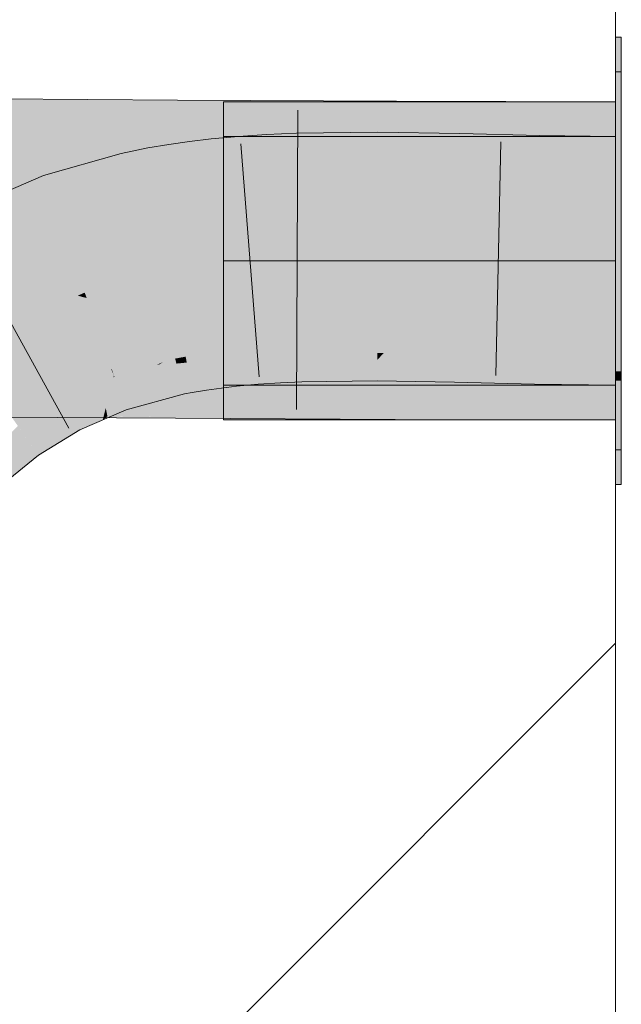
# Model space of a CAD drawing. Extents: x -620 to 300, y 62 to 1112.
# Tile 277 of 288: x 240.815 to 241.421, y 863.985 to 864.975. Entities that reach past the tile are written whole.
import ezdxf
from ezdxf.lldxf.tags import DXFTag

# ---------------------------------------------------------------- set-up
doc = ezdxf.new("R2010")
doc.units = 0
doc.layers.get('0').update_dxf_attribs({"lineweight": 13})
doc.layers.add('E_Detail_Linie_Text_Bem', color=7, linetype='Continuous', lineweight=13)
for name, color, linetype, lineweight, true_color in [('E_Detail_Wandschraffur', 7, 'Continuous', 5, 0xc0c0c0), ('E_Leerrohr 25-A06GA1MY8I', 7, 'Continuous', 9, 0xff8000), ('E_Leerrohr 25-Shading', 7, 'Continuous', 9, 0xff8000), ('E_Leerrohr 32-A06GA1N08I', 7, 'Continuous', 9, 0x00b300), ('E_Leerrohr 32-Shading', 7, 'Continuous', 9, 0x00b300)]:
    doc.layers.add(name, color=color, linetype=linetype, lineweight=lineweight, true_color=true_color)
tags = doc.linetypes.add('fein_strichliert', pattern=[4, 1, -2, 1]).pattern_tags.tags
tags[8:9] = [DXFTag(74, 4), DXFTag(75, 0), DXFTag(340, '0'), DXFTag(46, 0.0), DXFTag(50, 0.0), DXFTag(44, 0.0), DXFTag(45, 0.0)]
tags[6:7] = [DXFTag(74, 4), DXFTag(75, 0), DXFTag(340, '0'), DXFTag(46, 0.0), DXFTag(50, 0.0), DXFTag(44, 0.0), DXFTag(45, 0.0)]
tags[4:5] = [DXFTag(74, 4), DXFTag(75, 0), DXFTag(340, '0'), DXFTag(46, 0.0), DXFTag(50, 0.0), DXFTag(44, 0.0), DXFTag(45, 0.0)]
tags = doc.linetypes.add('STRICHPUNKT2-A06GA1MZ8I', pattern=[12.7, 6.35, -3.175, 0, -3.175]).pattern_tags.tags
tags[10:11] = [DXFTag(74, 4), DXFTag(75, 0), DXFTag(340, '0'), DXFTag(46, 0.0), DXFTag(50, 0.0), DXFTag(44, 0.0), DXFTag(45, 0.0)]
tags[8:9] = [DXFTag(74, 4), DXFTag(75, 0), DXFTag(340, '0'), DXFTag(46, 0.0), DXFTag(50, 0.0), DXFTag(44, 0.0), DXFTag(45, 0.0)]
tags[6:7] = [DXFTag(74, 4), DXFTag(75, 0), DXFTag(340, '0'), DXFTag(46, 0.0), DXFTag(50, 0.0), DXFTag(44, 0.0), DXFTag(45, 0.0)]
tags[4:5] = [DXFTag(74, 4), DXFTag(75, 0), DXFTag(340, '0'), DXFTag(46, 0.0), DXFTag(50, 0.0), DXFTag(44, 0.0), DXFTag(45, 0.0)]

# ---------------------------------------------------------------- blocks, each defined once
blk = doc.blocks.new('Shading-A06GA12F8I', base_point=(239.24728, 760.10999))
at = {"layer": 'E_Leerrohr 25-Shading', "color": 32, "true_color": 0xd96d00}
for points in [[(241.4205, 864.76459), (241.4205, 864.92206), (241.41451, 864.76459), (241.41451, 864.92206)], [(241.4205, 864.76459), (241.4205, 864.92206), (241.41451, 864.76459), (241.41451, 864.92206)], [(241.4205, 864.76459), (241.4205, 864.92206), (241.41451, 864.76459), (241.41451, 864.92206)], [(241.02051, 864.85706), (241.02051, 864.73206), (241.41451, 864.85706), (241.41451, 864.73206)], [(241.02051, 864.85706), (241.02051, 864.73206), (241.41451, 864.85706), (241.41451, 864.73206)], [(241.02051, 864.85706), (241.02051, 864.73206), (241.41451, 864.85706), (241.41451, 864.73206)], [(241.4205, 864.74707), (241.4205, 864.76459), (241.41451, 864.74707), (241.41451, 864.76459)], [(241.4205, 864.74707), (241.4205, 864.76459), (241.41451, 864.74707), (241.41451, 864.76459)], [(241.4205, 864.74707), (241.4205, 864.76459), (241.41451, 864.74707), (241.41451, 864.76459)], [(241.41451, 864.74707), (241.41451, 864.73206), (241.4205, 864.74707), (241.4205, 864.73206)], [(241.41451, 864.74707), (241.41451, 864.73206), (241.4205, 864.74707), (241.4205, 864.73206)], [(241.41451, 864.74707), (241.41451, 864.73206), (241.4205, 864.74707), (241.4205, 864.73206)], [(241.02051, 864.73206), (241.02051, 864.60706), (241.41451, 864.73206), (241.41451, 864.60706)], [(241.02051, 864.73206), (241.02051, 864.60706), (241.41451, 864.73206), (241.41451, 864.60706)], [(241.02051, 864.73206), (241.02051, 864.60706), (241.41451, 864.73206), (241.41451, 864.60706)], [(241.4205, 864.73206), (241.41451, 864.73206), (241.4205, 864.67151), (241.41451, 864.67151)], [(241.4205, 864.73206), (241.41451, 864.73206), (241.4205, 864.67151), (241.41451, 864.67151)], [(241.4205, 864.73206), (241.41451, 864.73206), (241.4205, 864.67151), (241.41451, 864.67151)], [(241.41451, 864.67151), (241.41451, 864.54205), (241.4205, 864.67151), (241.4205, 864.54205)], [(241.41451, 864.67151), (241.41451, 864.54205), (241.4205, 864.67151), (241.4205, 864.54205)], [(241.41451, 864.67151), (241.41451, 864.54205), (241.4205, 864.67151), (241.4205, 864.54205)]]:
    blk.add_solid(points, dxfattribs=at)
at = {"layer": 'E_Leerrohr 25-Shading', "color": 34, "true_color": 0xb05800}
for points in [[(241.03394, 864.85706), (241.00781, 864.85468), (241.008, 864.85297)], [(241.03746, 864.8327), (241.03551, 864.85724), (241.008, 864.85297), (241.03394, 864.85706)], [(241.06364, 864.85913), (241.03551, 864.85724), (241.06497, 864.83588), (241.03746, 864.8327)], [(241.09372, 864.86047), (241.06364, 864.85913), (241.09421, 864.83813), (241.06497, 864.83588)], [(241.17542, 864.86157), (241.09372, 864.86047), (241.17538, 864.84003), (241.09421, 864.83813)], [(241.2581, 864.86017), (241.17542, 864.86157), (241.25763, 864.83765), (241.17538, 864.84003)], [(241.33817, 864.85809), (241.2581, 864.86017), (241.33769, 864.83411), (241.25763, 864.83765)], [(241.41451, 864.85706), (241.33817, 864.85809), (241.41451, 864.83234), (241.33769, 864.83411)], [(240.94569, 864.83783), (240.94427, 864.8457), (240.92038, 864.82892), (240.9174, 864.84021)], [(240.96611, 864.84375), (240.96529, 864.84918), (240.94569, 864.83783), (240.94427, 864.8457)], [(240.98677, 864.84875), (240.98633, 864.85217), (240.96611, 864.84375), (240.96529, 864.84918)], [(240.9899, 864.82434), (240.98677, 864.84875), (240.96985, 864.81946), (240.96611, 864.84375)], [(241.008, 864.85297), (241.00781, 864.85468), (240.98677, 864.84875), (240.98633, 864.85217)], [(241.01051, 864.82843), (241.008, 864.85297), (240.9899, 864.82434), (240.98677, 864.84875)], [(241.03746, 864.8327), (241.008, 864.85297), (241.01051, 864.82843)], [(240.9174, 864.84021), (240.83917, 864.81799), (240.92038, 864.82892), (240.84801, 864.79297)], [(240.95006, 864.81378), (240.94569, 864.83783), (240.92653, 864.80548), (240.92038, 864.82892)], [(240.96985, 864.81946), (240.96611, 864.84375), (240.95006, 864.81378), (240.94569, 864.83783)], [(241.03746, 864.8327), (241.03842, 864.82074), (241.06497, 864.83588), (241.06572, 864.82257)], [(241.06497, 864.83588), (241.06572, 864.82257), (241.09421, 864.83813), (241.09451, 864.82385)], [(241.09421, 864.83813), (241.09451, 864.82385), (241.17538, 864.84003), (241.17535, 864.82495)], [(241.17538, 864.84003), (241.17535, 864.82495), (241.25763, 864.83765), (241.25732, 864.82361)], [(241.25763, 864.83765), (241.25732, 864.82361), (241.33769, 864.83411), (241.33745, 864.82153)], [(240.84801, 864.79297), (240.85136, 864.78345), (240.92038, 864.82892), (240.92673, 864.80475)], [(240.9899, 864.82434), (240.991, 864.81586), (241.01051, 864.82843), (241.01157, 864.81824)], [(241.01051, 864.82843), (241.01157, 864.81824), (241.03746, 864.8327), (241.03842, 864.82074)], [(241.33769, 864.83411), (241.33745, 864.82153), (241.41451, 864.83234), (241.41451, 864.82043)], [(240.83917, 864.81799), (240.76105, 864.78412), (240.81725, 864.76868), (240.77788, 864.75165)], [(240.83917, 864.81799), (240.81725, 864.76868), (240.84801, 864.79297)], [(240.95006, 864.81378), (240.95081, 864.80969), (240.96985, 864.81946), (240.97084, 864.81299)], [(240.96985, 864.81946), (240.97084, 864.81299), (240.9899, 864.82434), (240.991, 864.81586)], [(240.92653, 864.80548), (240.92673, 864.80475), (240.95006, 864.81378), (240.95081, 864.80969)], [(240.81725, 864.76868), (240.85136, 864.78345), (240.84801, 864.79297)], [(241.0984, 864.64282), (241.09831, 864.64716), (241.07594, 864.64276), (241.07576, 864.64606)], [(241.17502, 864.64417), (241.17502, 864.64819), (241.09834, 864.64551), (241.09831, 864.64716)], [(241.25356, 864.64685), (241.17502, 864.64819), (241.25334, 864.63721), (241.175, 864.63953)], [(240.99776, 864.63776), (240.99768, 864.63831), (240.98236, 864.6355), (240.98232, 864.63574)], [(240.98274, 864.63342), (240.99815, 864.63519), (240.98236, 864.6355), (240.99776, 864.63776)], [(241.01369, 864.63953), (241.01357, 864.6405), (240.99776, 864.63776), (240.99768, 864.63831)], [(240.99815, 864.63519), (241.01407, 864.63654), (240.99776, 864.63776), (241.01369, 864.63953)], [(241.02979, 864.64093), (241.02963, 864.6424), (241.01369, 864.63953), (241.01357, 864.6405)], [(241.01407, 864.63654), (241.03014, 864.63751), (241.01369, 864.63953), (241.02979, 864.64093)], [(241.01463, 864.63214), (241.03064, 864.63263), (241.01407, 864.63654), (241.03014, 864.63751)], [(241.05254, 864.64392), (241.05249, 864.64453), (241.02966, 864.64215), (241.02963, 864.6424)], [(241.02979, 864.64093), (241.05267, 864.64221), (241.02966, 864.64215), (241.05254, 864.64392)], [(241.03014, 864.63751), (241.05299, 864.63812), (241.02979, 864.64093), (241.05267, 864.64221)], [(241.03064, 864.63263), (241.05338, 864.6333), (241.03014, 864.63751), (241.05299, 864.63812)], [(241.07594, 864.64276), (241.07576, 864.64606), (241.05267, 864.64221), (241.05249, 864.64453)], [(241.05299, 864.63812), (241.0762, 864.63812), (241.05267, 864.64221), (241.07594, 864.64276)], [(241.07632, 864.63593), (241.0762, 864.63812), (241.05338, 864.6333), (241.05299, 864.63812)], [(241.0762, 864.63812), (241.09851, 864.63776), (241.07594, 864.64276), (241.0984, 864.64282)], [(241.0762, 864.63812), (241.07632, 864.63593), (241.09673, 864.63757)], [(241.09851, 864.63776), (241.0762, 864.63812), (241.09673, 864.63757)], [(241.09851, 864.63776), (241.07632, 864.63593), (241.09904, 864.61298), (241.07773, 864.61127)], [(241.0984, 864.64282), (241.175, 864.63983), (241.09834, 864.64551), (241.17502, 864.64417)], [(241.175, 864.63953), (241.175, 864.63983), (241.09851, 864.63776), (241.0984, 864.64282)], [(241.17499, 864.63257), (241.175, 864.63953), (241.09853, 864.63751), (241.09851, 864.63776)], [(241.17496, 864.61475), (241.17499, 864.63257), (241.09904, 864.61298), (241.09853, 864.63751)], [(241.17499, 864.63257), (241.18161, 864.63928), (241.175, 864.63953)], [(241.17499, 864.63257), (241.25308, 864.62463), (241.18161, 864.63928), (241.25328, 864.63391)], [(241.25328, 864.63391), (241.25334, 864.63721), (241.18161, 864.63928)], [(241.33362, 864.62701), (241.33374, 864.63367), (241.25328, 864.63391), (241.25334, 864.63721)], [(241.33395, 864.64478), (241.25356, 864.64685), (241.33374, 864.63367), (241.25334, 864.63721)], [(241.41451, 864.64368), (241.33395, 864.64478), (241.41451, 864.63184), (241.33374, 864.63367)], [(240.9292, 864.62207), (240.92955, 864.61938), (240.95959, 864.63049), (240.9425, 864.62219)], [(240.95015, 864.62384), (240.93079, 864.61023), (240.97302, 864.62878), (240.97638, 864.61603)], [(240.9425, 864.62219), (240.95015, 864.62384), (240.95328, 864.62738), (240.95628, 864.62811)], [(240.95628, 864.62811), (240.95015, 864.62384), (240.97217, 864.63202), (240.97302, 864.62878)], [(240.95628, 864.62811), (240.95959, 864.63049), (240.95328, 864.62738)], [(240.97169, 864.63379), (240.95959, 864.63049), (240.97217, 864.63202), (240.95628, 864.62811)], [(240.98274, 864.63342), (240.98232, 864.63574), (240.97217, 864.63202), (240.97169, 864.63379)], [(240.97302, 864.62878), (240.98338, 864.62982), (240.97217, 864.63202), (240.98274, 864.63342)], [(240.98541, 864.61871), (240.98338, 864.62982), (240.97638, 864.61603), (240.97302, 864.62878)], [(240.98338, 864.62982), (240.99876, 864.63123), (240.98274, 864.63342), (240.99815, 864.63519)], [(241.00005, 864.62292), (240.99876, 864.63123), (240.98541, 864.61871), (240.98338, 864.62982)], [(240.99876, 864.63123), (241.01463, 864.63214), (240.99815, 864.63519), (241.01407, 864.63654)], [(241.01535, 864.62659), (241.01463, 864.63214), (241.00005, 864.62292), (240.99876, 864.63123)], [(241.03093, 864.62976), (241.03064, 864.63263), (241.01535, 864.62659), (241.01463, 864.63214)], [(241.01535, 864.62659), (241.01823, 864.60419), (241.03093, 864.62976), (241.03337, 864.60596)], [(241.05338, 864.6333), (241.03064, 864.63263), (241.04967, 864.63269)], [(241.03064, 864.63263), (241.03093, 864.62976), (241.04967, 864.63269)], [(241.03093, 864.62976), (241.03337, 864.60596), (241.05338, 864.6333), (241.05539, 864.60803)], [(241.07632, 864.63593), (241.05338, 864.6333), (241.07773, 864.61127), (241.05534, 864.6087)], [(241.25282, 864.61249), (241.25308, 864.62463), (241.17496, 864.61475), (241.17499, 864.63257)], [(241.25308, 864.62463), (241.33339, 864.61566), (241.25328, 864.63391), (241.33362, 864.62701)], [(241.33362, 864.62701), (241.37044, 864.63281), (241.33374, 864.63367)], [(241.33362, 864.62701), (241.41451, 864.62122), (241.37044, 864.63281), (241.41451, 864.63062)], [(241.41451, 864.63062), (241.41451, 864.63184), (241.37044, 864.63281)], [(240.9292, 864.62207), (240.91023, 864.61676), (240.92928, 864.62146)], [(240.91023, 864.61676), (240.91077, 864.6153), (240.92928, 864.62146), (240.92955, 864.61938)], [(240.91077, 864.6153), (240.91333, 864.60803), (240.92955, 864.61938), (240.92998, 864.61609)], [(240.92955, 864.61938), (240.92998, 864.61609), (240.9425, 864.62219)], [(240.92998, 864.61609), (240.93079, 864.61023), (240.9425, 864.62219), (240.95015, 864.62384)], [(240.97638, 864.61603), (240.98102, 864.59839), (240.98541, 864.61871), (240.98885, 864.59967)], [(240.98541, 864.61871), (240.98885, 864.59967), (241.00005, 864.62292), (241.00323, 864.60211)], [(241.00005, 864.62292), (241.00323, 864.60211), (241.01535, 864.62659), (241.01823, 864.60419)], [(241.33325, 864.60895), (241.33339, 864.61566), (241.25282, 864.61249), (241.25308, 864.62463)], [(241.41451, 864.60779), (241.41451, 864.62122), (241.33339, 864.61566), (241.33362, 864.62701)], [(240.85916, 864.59467), (240.89688, 864.60974), (240.89665, 864.6109)], [(240.89688, 864.60974), (240.85916, 864.59467), (240.8994, 864.59705), (240.86995, 864.57379)], [(240.89688, 864.60974), (240.90974, 864.61487), (240.89665, 864.6109), (240.91023, 864.61676)], [(240.90331, 864.6123), (240.89688, 864.60974), (240.90541, 864.60181), (240.8994, 864.59705)], [(240.90541, 864.60181), (240.90669, 864.60278), (240.90331, 864.6123), (240.90974, 864.61487)], [(240.90361, 864.57574), (240.92012, 864.58881), (240.90669, 864.60278), (240.91333, 864.60803)], [(240.90669, 864.60278), (240.91333, 864.60803), (240.90974, 864.61487), (240.91077, 864.6153)], [(240.91077, 864.6153), (240.91023, 864.61676), (240.90974, 864.61487)], [(240.91333, 864.60803), (240.93079, 864.61023), (240.92998, 864.61609)], [(240.92012, 864.58881), (240.93279, 864.59491), (240.91333, 864.60803), (240.93079, 864.61023)], [(240.92012, 864.58881), (240.92242, 864.58228), (240.97638, 864.61603), (240.98102, 864.59839)], [(240.93279, 864.59491), (240.97638, 864.61603), (240.93079, 864.61023)], [(241.05534, 864.6087), (241.05539, 864.60803), (241.07773, 864.61127), (241.07784, 864.60956)], [(241.07773, 864.61127), (241.07784, 864.60956), (241.09904, 864.61298), (241.09911, 864.61053)], [(241.09904, 864.61298), (241.09911, 864.61053), (241.17496, 864.61475), (241.17496, 864.61157)], [(241.17496, 864.61475), (241.17496, 864.61157), (241.25282, 864.61249), (241.25278, 864.61023)], [(241.25282, 864.61249), (241.25278, 864.61023), (241.33325, 864.60895), (241.33324, 864.60815)], [(241.33339, 864.61566), (241.33324, 864.60815), (241.41451, 864.60779), (241.41451, 864.60706)], [(240.90196, 864.58411), (240.90669, 864.60278), (240.8994, 864.59705)], [(240.90361, 864.57574), (240.90669, 864.60278), (240.90196, 864.58411)], [(240.85916, 864.59467), (240.81323, 864.56659), (240.84319, 864.54205), (240.83441, 864.53668)], [(240.85916, 864.59467), (240.84319, 864.54205), (240.86995, 864.57379)], [(240.87599, 864.56213), (240.8994, 864.59705), (240.86995, 864.57379)], [(240.87599, 864.56213), (240.89893, 864.57208), (240.8994, 864.59705), (240.90196, 864.58411)], [(240.89893, 864.57208), (240.92242, 864.58228), (240.92012, 864.58881)], [(240.89893, 864.57208), (240.90361, 864.57574), (240.90196, 864.58411)], [(240.84319, 864.54205), (240.87599, 864.56213), (240.86995, 864.57379)], [(240.77774, 864.52887), (240.79849, 864.50757), (240.81352, 864.56616), (240.83441, 864.53668)]]:
    blk.add_solid(points, dxfattribs=at)
at = {"layer": 'E_Leerrohr 25-Shading', "color": 30, "true_color": 0xf57b00}
for points in [[(240.99368, 864.79498), (240.991, 864.81586), (240.9733, 864.79694), (240.97084, 864.81299)], [(241.01413, 864.79327), (241.01157, 864.81824), (240.99368, 864.79498), (240.991, 864.81586)], [(241.0388, 864.79169), (241.03842, 864.82074), (241.01413, 864.79327), (241.01157, 864.81824)], [(241.06572, 864.82257), (241.03842, 864.82074), (241.06757, 864.79028), (241.04074, 864.79156)], [(241.04074, 864.79156), (241.03842, 864.82074), (241.0388, 864.79169)], [(241.09451, 864.82385), (241.06572, 864.82257), (241.09526, 864.78943), (241.06757, 864.79028)], [(241.17535, 864.82495), (241.09451, 864.82385), (241.17528, 864.78864), (241.09526, 864.78943)], [(241.25732, 864.82361), (241.17535, 864.82495), (241.25661, 864.78961), (241.17528, 864.78864)], [(241.33745, 864.82153), (241.25732, 864.82361), (241.33685, 864.79108), (241.25661, 864.78961)], [(241.41451, 864.82043), (241.33745, 864.82153), (241.41451, 864.79181), (241.33685, 864.79108)], [(240.95268, 864.79932), (240.95081, 864.80969), (240.92723, 864.80286), (240.92673, 864.80475)], [(240.9733, 864.79694), (240.97084, 864.81299), (240.95268, 864.79932), (240.95081, 864.80969)], [(240.94333, 864.74164), (240.92673, 864.80475), (240.86067, 864.75708), (240.85136, 864.78345)], [(240.96362, 864.73889), (240.95268, 864.79932), (240.94333, 864.74164), (240.92723, 864.80286)], [(240.98256, 864.73669), (240.9733, 864.79694), (240.96362, 864.73889), (240.95268, 864.79932)], [(241.00142, 864.73486), (240.99368, 864.79498), (240.98256, 864.73669), (240.9733, 864.79694)], [(241.02029, 864.73334), (241.01413, 864.79327), (241.00142, 864.73486), (240.99368, 864.79498)], [(241.03958, 864.73206), (241.0388, 864.79169), (241.02048, 864.73157), (241.01413, 864.79327)], [(241.04546, 864.7326), (241.04074, 864.79156), (241.03958, 864.73206), (241.0388, 864.79169)], [(241.04074, 864.79156), (241.04546, 864.7326), (241.06757, 864.79028), (241.07074, 864.73431)], [(241.06757, 864.79028), (241.07074, 864.73431), (241.09526, 864.78943), (241.09642, 864.73553)], [(241.09526, 864.78943), (241.09642, 864.73553), (241.17528, 864.78864), (241.17519, 864.73657)], [(241.17528, 864.78864), (241.17519, 864.73657), (241.25661, 864.78961), (241.25545, 864.73523)], [(241.25661, 864.78961), (241.25545, 864.73523), (241.33685, 864.79108), (241.33571, 864.73315)], [(241.33685, 864.79108), (241.33571, 864.73315), (241.41451, 864.79181), (241.41451, 864.73206)], [(240.85802, 864.75781), (240.85136, 864.78345), (240.81725, 864.76868)], [(240.86067, 864.75708), (240.85136, 864.78345), (240.85802, 864.75781)], [(240.79771, 864.71332), (240.81725, 864.76868), (240.77788, 864.75165)], [(240.79771, 864.71332), (240.86739, 864.72168), (240.81725, 864.76868), (240.85802, 864.75781)], [(240.86739, 864.72168), (240.87296, 864.72235), (240.85802, 864.75781), (240.86067, 864.75708)], [(240.94685, 864.72827), (240.94333, 864.74164), (240.87296, 864.72235), (240.86067, 864.75708)], [(240.94685, 864.72827), (240.96536, 864.72931), (240.94333, 864.74164), (240.96362, 864.73889)], [(240.96536, 864.72931), (240.98357, 864.73016), (240.96362, 864.73889), (240.98256, 864.73669)], [(240.98357, 864.73016), (241.00192, 864.73096), (240.98256, 864.73669), (241.00142, 864.73486)], [(241.17519, 864.7334), (241.17519, 864.73657), (241.09647, 864.73309), (241.09642, 864.73553)], [(241.25539, 864.73297), (241.25545, 864.73523), (241.17519, 864.7334), (241.17519, 864.73657)], [(240.94685, 864.72827), (240.87296, 864.72235), (240.94798, 864.724), (240.8808, 864.70013)], [(240.96498, 864.72925), (240.94685, 864.72827), (240.94798, 864.724)], [(240.96536, 864.72931), (240.96498, 864.72925), (240.94922, 864.7193), (240.94798, 864.724)], [(240.96536, 864.72931), (240.94922, 864.7193), (240.96657, 864.72272)], [(240.98357, 864.73016), (240.96536, 864.72931), (240.98401, 864.72723), (240.96645, 864.72339)], [(240.96645, 864.72339), (240.96657, 864.72272), (240.98401, 864.72723), (240.98425, 864.72565)], [(241.00162, 864.7309), (240.98357, 864.73016), (240.98401, 864.72723)], [(241.00192, 864.73096), (241.00162, 864.7309), (240.98425, 864.72565), (240.98401, 864.72723)], [(241.00192, 864.73096), (240.98425, 864.72565), (241.00227, 864.72821)], [(241.00227, 864.72821), (240.98425, 864.72565), (241.00916, 864.67474), (240.99182, 864.67645)], [(241.00192, 864.73096), (241.02048, 864.73157), (241.00142, 864.73486), (241.02029, 864.73334)], [(241.00192, 864.73096), (241.00227, 864.72821), (241.02048, 864.73157), (241.0206, 864.73035)], [(241.0206, 864.73035), (241.00227, 864.72821), (241.02646, 864.67334), (241.00916, 864.67474)], [(241.02048, 864.73157), (241.0206, 864.73035), (241.03958, 864.73206)], [(241.04546, 864.7326), (241.0206, 864.73035), (241.05031, 864.67181), (241.02646, 864.67334)], [(241.07083, 864.73273), (241.07074, 864.73431), (241.04549, 864.73224), (241.04546, 864.7326)], [(241.04552, 864.73169), (241.07095, 864.73047), (241.04549, 864.73224), (241.07083, 864.73273)], [(241.07436, 864.67065), (241.07095, 864.73047), (241.05031, 864.67181), (241.04552, 864.73169)], [(241.09647, 864.73309), (241.09642, 864.73553), (241.07083, 864.73273), (241.07074, 864.73431)], [(241.07095, 864.73047), (241.09654, 864.72968), (241.07083, 864.73273), (241.09647, 864.73309)], [(241.09782, 864.66986), (241.09654, 864.72968), (241.07436, 864.67065), (241.07095, 864.73047)], [(241.09654, 864.72968), (241.17517, 864.72888), (241.09647, 864.73309), (241.17519, 864.7334)], [(241.17506, 864.66913), (241.17517, 864.72888), (241.09782, 864.66986), (241.09654, 864.72968)], [(241.25404, 864.6701), (241.25533, 864.72986), (241.17506, 864.66913), (241.17517, 864.72888)], [(241.17517, 864.72888), (241.25533, 864.72986), (241.17519, 864.7334), (241.25539, 864.73297)], [(241.33449, 864.67157), (241.33566, 864.73132), (241.25404, 864.6701), (241.25533, 864.72986)], [(241.25533, 864.72986), (241.33566, 864.73132), (241.25539, 864.73297), (241.33569, 864.73236)], [(241.33569, 864.73236), (241.33571, 864.73315), (241.25539, 864.73297), (241.25545, 864.73523)], [(241.41451, 864.73206), (241.33571, 864.73315), (241.41451, 864.6723), (241.33449, 864.67157)], [(240.87375, 864.69708), (240.86739, 864.72168), (240.81007, 864.68945), (240.79771, 864.71332)], [(240.8808, 864.70013), (240.87296, 864.72235), (240.87375, 864.69708), (240.86739, 864.72168)], [(240.8808, 864.70013), (240.94922, 864.7193), (240.94798, 864.724)], [(240.94922, 864.7193), (240.8808, 864.70013), (240.95944, 864.68042), (240.88272, 864.6947)], [(240.96657, 864.72272), (240.94922, 864.7193), (240.97458, 864.67847), (240.95944, 864.68042)], [(240.98425, 864.72565), (240.96657, 864.72272), (240.99182, 864.67645), (240.97458, 864.67847)], [(240.8988, 864.64191), (240.87375, 864.69708), (240.8244, 864.6618), (240.81853, 864.67316)], [(240.87375, 864.69708), (240.86191, 864.69568), (240.81853, 864.67316)], [(240.8808, 864.70013), (240.87375, 864.69708), (240.88272, 864.6947)], [(240.88272, 864.6947), (240.87375, 864.69708), (240.90163, 864.64117), (240.8988, 864.64191)], [(240.81853, 864.67316), (240.81007, 864.68945), (240.80859, 864.66705), (240.79694, 864.66522)], [(240.86191, 864.69568), (240.81007, 864.68945), (240.81853, 864.67316)], [(240.95952, 864.65363), (240.95944, 864.68042), (240.8956, 864.6582), (240.88272, 864.6947)], [(240.97458, 864.67847), (240.95944, 864.68042), (240.97929, 864.65247), (240.96661, 864.65314)], [(240.96661, 864.65314), (240.95944, 864.68042), (240.95952, 864.65363)], [(240.99527, 864.65399), (240.99182, 864.67645), (240.97885, 864.65491), (240.97458, 864.67847)], [(240.79268, 864.65735), (240.8244, 864.6618), (240.80859, 864.66705)], [(240.8244, 864.6618), (240.81853, 864.67316), (240.80859, 864.66705)], [(241.01193, 864.65314), (241.00916, 864.67474), (240.99527, 864.65399), (240.99182, 864.67645)], [(241.02861, 864.6524), (241.02646, 864.67334), (241.01193, 864.65314), (241.00916, 864.67474)], [(241.05193, 864.65149), (241.05031, 864.67181), (241.02861, 864.6524), (241.02646, 864.67334)], [(241.07549, 864.6507), (241.07436, 864.67065), (241.05193, 864.65149), (241.05031, 864.67181)], [(241.09825, 864.64996), (241.09782, 864.66986), (241.07549, 864.6507), (241.07436, 864.67065)], [(241.17506, 864.66913), (241.09782, 864.66986), (241.17502, 864.64819), (241.09825, 864.64996)], [(241.17506, 864.66913), (241.17502, 864.64819), (241.25404, 864.6701), (241.25356, 864.64685)], [(241.25404, 864.6701), (241.25356, 864.64685), (241.33449, 864.67157), (241.33395, 864.64478)], [(241.33449, 864.67157), (241.33395, 864.64478), (241.41451, 864.6723), (241.41451, 864.64368)], [(240.79268, 864.65735), (240.82193, 864.62976), (240.8244, 864.6618), (240.842, 864.62781)], [(240.82193, 864.62976), (240.79268, 864.65735), (240.79979, 864.6319)], [(240.90738, 864.62305), (240.8988, 864.64191), (240.842, 864.62781), (240.8244, 864.6618)], [(240.95959, 864.63049), (240.95952, 864.65363), (240.90163, 864.64117), (240.8956, 864.6582)], [(240.97169, 864.63379), (240.96661, 864.65314), (240.95959, 864.63049), (240.95952, 864.65363)], [(240.96661, 864.65314), (240.97169, 864.63379), (240.97929, 864.65247), (240.98232, 864.63574)], [(240.99562, 864.65167), (240.99527, 864.65399), (240.97929, 864.65247), (240.97885, 864.65491)], [(240.99562, 864.65167), (240.97929, 864.65247), (240.99693, 864.64319), (240.98103, 864.64276)], [(241.01222, 864.65088), (241.01193, 864.65314), (240.99562, 864.65167), (240.99527, 864.65399)], [(241.01222, 864.65088), (240.99562, 864.65167), (241.01317, 864.64362), (240.99693, 864.64319)], [(241.02882, 864.65021), (241.02861, 864.6524), (241.01222, 864.65088), (241.01193, 864.65314)], [(241.02882, 864.65021), (241.01222, 864.65088), (241.02945, 864.64417), (241.01317, 864.64362)], [(241.05209, 864.64941), (241.05193, 864.65149), (241.02882, 864.65021), (241.02861, 864.6524)], [(241.05209, 864.64941), (241.02882, 864.65021), (241.05244, 864.64508), (241.02945, 864.64417)], [(241.07561, 864.64868), (241.07549, 864.6507), (241.05209, 864.64941), (241.05193, 864.65149)], [(241.05209, 864.64941), (241.05249, 864.64453), (241.07561, 864.64868), (241.07576, 864.64606)], [(241.0983, 864.64813), (241.09825, 864.64996), (241.07561, 864.64868), (241.07549, 864.6507)], [(241.07561, 864.64868), (241.07576, 864.64606), (241.0983, 864.64813), (241.09831, 864.64716)], [(241.09825, 864.64996), (241.09831, 864.64716), (241.17502, 864.64819)], [(240.90163, 864.64117), (240.8988, 864.64191), (240.90804, 864.62305), (240.90738, 864.62305)], [(240.95959, 864.63049), (240.90163, 864.64117), (240.9292, 864.62207), (240.90804, 864.62305)], [(240.98103, 864.64276), (240.98232, 864.63574), (240.99693, 864.64319), (240.99768, 864.63831)], [(240.99693, 864.64319), (240.99768, 864.63831), (241.01317, 864.64362), (241.01357, 864.6405)], [(241.01317, 864.64362), (241.01357, 864.6405), (241.02945, 864.64417), (241.02963, 864.6424)], [(241.02945, 864.64417), (241.02963, 864.6424), (241.05244, 864.64508), (241.05249, 864.64453)], [(240.81735, 864.56909), (240.85916, 864.59467), (240.79979, 864.6319), (240.82193, 864.62976)], [(240.82193, 864.62976), (240.85916, 864.59467), (240.842, 864.62781)], [(240.842, 864.62781), (240.91023, 864.61676), (240.90738, 864.62305)], [(240.842, 864.62781), (240.84851, 864.61523), (240.91023, 864.61676), (240.89665, 864.6109)], [(240.80069, 864.58429), (240.81735, 864.56909), (240.79041, 864.62177), (240.80301, 864.62036)], [(240.90738, 864.62305), (240.91023, 864.61676), (240.90804, 864.62305)], [(240.90804, 864.62305), (240.91023, 864.61676), (240.9292, 864.62207)], [(240.84851, 864.61523), (240.85916, 864.59467), (240.89665, 864.6109)], [(240.81735, 864.56909), (240.80069, 864.58429), (240.81323, 864.56659)]]:
    blk.add_solid(points, dxfattribs=at)
at = {"layer": 'E_Leerrohr 32-Shading', "color": 94, "true_color": 0x009800}
for points in [[(241.4205, 864.87506), (241.4205, 864.95709), (241.41451, 864.875), (241.41451, 864.95709)], [(241.41451, 864.89209), (241.02051, 864.89209), (241.41451, 864.74957), (241.02051, 864.74957)], [(241.41451, 864.7821), (241.4205, 864.7821), (241.41451, 864.875), (241.4205, 864.87506)], [(241.4205, 864.76459), (241.4205, 864.7821), (241.41451, 864.76459), (241.41451, 864.7821)], [(241.4205, 864.76459), (241.41451, 864.76459), (241.4205, 864.74957), (241.41451, 864.74957)], [(241.02051, 864.74957), (241.02051, 864.73206), (241.41451, 864.74957), (241.41451, 864.73206)], [(241.41451, 864.74957), (241.41451, 864.73206), (241.4205, 864.74957), (241.4205, 864.73206)], [(241.02051, 864.73206), (241.02051, 864.57208), (241.41451, 864.73206), (241.41451, 864.57208)], [(241.4205, 864.62091), (241.4205, 864.73206), (241.41451, 864.62091), (241.41451, 864.73206)], [(241.4205, 864.61804), (241.4205, 864.62091), (241.41451, 864.61804), (241.41451, 864.62091)], [(241.41451, 864.61566), (241.4205, 864.6156), (241.41451, 864.61804), (241.4205, 864.61804)], [(241.41451, 864.61176), (241.4205, 864.61176), (241.41451, 864.61566), (241.4205, 864.6156)], [(241.41451, 864.61176), (241.41451, 864.50708), (241.4205, 864.61176), (241.4205, 864.50708)]]:
    blk.add_solid(points, dxfattribs=at)
at = {"layer": 'E_Leerrohr 32-Shading', "color": 96, "true_color": 0x007b00}
for points in [[(240.97391, 864.87372), (240.97404, 864.89374), (240.7533, 864.87634), (240.75342, 864.89532)], [(240.97391, 864.87372), (241.17769, 864.87183), (240.97404, 864.89374), (241.17581, 864.89264)], [(241.17769, 864.87183), (241.19431, 864.8717), (241.17581, 864.89264), (241.19438, 864.89258)], [(241.41451, 864.87085), (241.41451, 864.89209), (241.19431, 864.8717), (241.19438, 864.89258)], [(240.7533, 864.87634), (240.75311, 864.85162), (240.97391, 864.87372), (240.97375, 864.849)], [(240.97391, 864.87372), (240.97375, 864.849), (241.19431, 864.8717), (241.19421, 864.84692)], [(241.19431, 864.8717), (241.19421, 864.84692), (241.41451, 864.87085), (241.41451, 864.84613)], [(240.75311, 864.85162), (240.7531, 864.84845), (240.97375, 864.849), (240.97374, 864.84692)], [(240.97375, 864.849), (240.97374, 864.84692), (241.19421, 864.84692), (241.1942, 864.8457)], [(241.19421, 864.84692), (241.1942, 864.8457), (241.41451, 864.84613), (241.41451, 864.84521)], [(240.97218, 864.59619), (240.80301, 864.62036), (240.78474, 864.59839), (240.77104, 864.62067)], [(240.79823, 864.62042), (240.97234, 864.61877), (240.78696, 864.62195), (240.97234, 864.62061)], [(240.80301, 864.62036), (240.97218, 864.59619), (240.97221, 864.6012)], [(240.97234, 864.61877), (240.80301, 864.62036), (240.97221, 864.6012)], [(241.19333, 864.61707), (240.97234, 864.61877), (241.02142, 864.5957), (240.97221, 864.6012)], [(241.19333, 864.61707), (241.19334, 864.61945), (240.97234, 864.61877), (240.97234, 864.62061)], [(241.41451, 864.61621), (241.41451, 864.61896), (241.19333, 864.61707), (241.19334, 864.61945)], [(241.19333, 864.61707), (241.02142, 864.5957), (241.19325, 864.59412)], [(241.19333, 864.61707), (241.19325, 864.59412), (241.41451, 864.61621), (241.41451, 864.59326)], [(240.88963, 864.59717), (240.75137, 864.59882), (240.89546, 864.57587), (240.75122, 864.57758)], [(240.97221, 864.6012), (240.97218, 864.59619), (241.02142, 864.5957)], [(240.97218, 864.59619), (240.88963, 864.59717), (240.97206, 864.57495), (240.89546, 864.57587)], [(240.97218, 864.59619), (240.97206, 864.57495), (241.19325, 864.59412), (241.19316, 864.57288)], [(241.19325, 864.59412), (241.19316, 864.57257), (241.41451, 864.59326), (241.41451, 864.57208)], [(240.75122, 864.57758), (240.75121, 864.57532), (240.90361, 864.57574), (240.90392, 864.57422)], [(240.90392, 864.57422), (240.97205, 864.57379), (240.90361, 864.57574), (240.97206, 864.57495)], [(240.97205, 864.57379), (241.19316, 864.57257), (240.97206, 864.57495), (241.19316, 864.57288)]]:
    blk.add_solid(points, dxfattribs=at)
at = {"layer": 'E_Leerrohr 32-Shading', "color": 94, "true_color": 0x00ac00}
for points in [[(240.97371, 864.84186), (240.97374, 864.84692), (240.75304, 864.84076), (240.7531, 864.84845)], [(241.1942, 864.84271), (241.1942, 864.8457), (240.97371, 864.84186), (240.97374, 864.84692)], [(241.41451, 864.84302), (241.41451, 864.84521), (241.1942, 864.84271), (241.1942, 864.8457)], [(240.75262, 864.78101), (240.97334, 864.7821), (240.75304, 864.84076), (240.97371, 864.84186)], [(240.97334, 864.7821), (241.19397, 864.78296), (240.97371, 864.84186), (241.1942, 864.84271)], [(241.19397, 864.78296), (241.41451, 864.78326), (241.1942, 864.84271), (241.41451, 864.84302)], [(240.75262, 864.78101), (240.75247, 864.75775), (240.92152, 864.78186), (240.8237, 864.75763)], [(240.8237, 864.75763), (240.97319, 864.75732), (240.92152, 864.78186), (240.97334, 864.7821)], [(240.97319, 864.75732), (241.19386, 864.75696), (240.97334, 864.7821), (241.19397, 864.78296)], [(241.19386, 864.75696), (241.41451, 864.75684), (241.19397, 864.78296), (241.41451, 864.78326)], [(240.75247, 864.75775), (240.75233, 864.73846), (240.97319, 864.75732), (240.97307, 864.73828)], [(240.97319, 864.75732), (240.97307, 864.73828), (241.19386, 864.75696), (241.1938, 864.73834)], [(241.19386, 864.75696), (241.1938, 864.73834), (241.41451, 864.75684), (241.41451, 864.73871)], [(240.75233, 864.73846), (240.75232, 864.73529), (240.97307, 864.73828), (240.97304, 864.73376)], [(240.97307, 864.73828), (240.97304, 864.73376), (241.1938, 864.73834), (241.19377, 864.73254)], [(241.1938, 864.73834), (241.19377, 864.73254), (241.41451, 864.73871), (241.41451, 864.73206)], [(240.75227, 864.7298), (240.75192, 864.67859), (240.97302, 864.7309), (240.9727, 864.67969)], [(240.75227, 864.7298), (240.97302, 864.7309), (240.7523, 864.73303), (240.97304, 864.73254)], [(240.97304, 864.73254), (240.97304, 864.73376), (240.7523, 864.73303), (240.75232, 864.73529)], [(240.97302, 864.7309), (240.9727, 864.67969), (241.19377, 864.73175), (241.19357, 864.68054)], [(240.97302, 864.7309), (241.19377, 864.73175), (240.97304, 864.73254), (241.19377, 864.73224)], [(241.19377, 864.73224), (241.19377, 864.73254), (240.97304, 864.73254), (240.97304, 864.73376)], [(241.41451, 864.68085), (241.41451, 864.73206), (241.19357, 864.68054), (241.19377, 864.73254)], [(240.75192, 864.67859), (240.75153, 864.62219), (240.9727, 864.67969), (240.97234, 864.62061)], [(240.9727, 864.67969), (240.97234, 864.62061), (241.19357, 864.68054), (241.19334, 864.61945)], [(241.19334, 864.61945), (241.41451, 864.61896), (241.19357, 864.68054), (241.41451, 864.68085)]]:
    blk.add_solid(points, dxfattribs=at)
blk = doc.blocks.new('Referenz-A06GA1N28I')
at = {"layer": 'E_Detail_Linie_Text_Bem', "linetype": 'Continuous', "ltscale": 0.13}
blk.add_line((241.41451, 865.73198), (241.41451, 825.73198), dxfattribs=at)
at = {"layer": 'E_Detail_Wandschraffur', "linetype": 'fein_strichliert', "ltscale": 0.13}
blk.add_line((240.56645, 863.49954), (241.41451, 864.3476), dxfattribs=at)
at = {"layer": 'E_Leerrohr 25-A06GA1MY8I', "linetype": 'Continuous', "ltscale": 0.13}
for p, q in [((241.42051, 864.92208), (241.41451, 864.92208)), ((241.41451, 864.92208), (241.41451, 864.81078)), ((241.42051, 864.92208), (241.41451, 864.92208)), ((241.41451, 864.92208), (241.41451, 864.81078)), ((241.42051, 864.92208), (241.41451, 864.92208)), ((241.41451, 864.92208), (241.41451, 864.81078)), ((241.42051, 864.92208), (241.42051, 864.81078)), ((241.42051, 864.92208), (241.42051, 864.81078)), ((241.42051, 864.92208), (241.42051, 864.81078)), ((241.00782, 864.85467), (241.0355, 864.85722)), ((241.41451, 864.85708), (241.02051, 864.85708)), ((241.02051, 864.85708), (241.02051, 864.78385)), ((241.41451, 864.85708), (241.02051, 864.85708)), ((241.02051, 864.85708), (241.02051, 864.78385)), ((241.41451, 864.85708), (241.02051, 864.85708)), ((241.02051, 864.85708), (241.02051, 864.78385)), ((241.0355, 864.85722), (241.06365, 864.85913)), ((241.06365, 864.85913), (241.09372, 864.86048)), ((241.09372, 864.86048), (241.17542, 864.86157)), ((241.17542, 864.86157), (241.25811, 864.86019)), ((241.25811, 864.86019), (241.33817, 864.85812)), ((241.33817, 864.85812), (241.41451, 864.85708)), ((241.41451, 864.85708), (241.41451, 864.78385)), ((241.41451, 864.85708), (241.41451, 864.78385)), ((241.41451, 864.60708), (241.41451, 864.85708)), ((241.41451, 864.85708), (241.41451, 864.78385)), ((240.91741, 864.84018), (240.94428, 864.84569)), ((240.94428, 864.84569), (240.96528, 864.8492)), ((240.96528, 864.8492), (240.98632, 864.85216)), ((240.98632, 864.85216), (241.00782, 864.85467)), ((241.05611, 864.61558), (241.03772, 864.84986)), ((241.29439, 864.61667), (241.29921, 864.85162)), ((240.83917, 864.818), (240.91741, 864.84018)), ((240.76105, 864.78414), (240.83917, 864.818)), ((241.41451, 864.81078), (241.41451, 864.65338)), ((241.41451, 864.81078), (241.41451, 864.65338)), ((241.41451, 864.81078), (241.41451, 864.65338)), ((241.42051, 864.81078), (241.42051, 864.65338)), ((241.42051, 864.81078), (241.42051, 864.65338)), ((241.42051, 864.81078), (241.42051, 864.65338)), ((241.02051, 864.78385), (241.02051, 864.6803)), ((241.02051, 864.78385), (241.02051, 864.6803)), ((241.02051, 864.78385), (241.02051, 864.6803)), ((241.41451, 864.78385), (241.41451, 864.6803)), ((241.41451, 864.78385), (241.41451, 864.6803)), ((241.41451, 864.78385), (241.41451, 864.6803)), ((240.86467, 864.56378), (240.75123, 864.76958)), ((241.02051, 864.6803), (241.02051, 864.60708)), ((241.02051, 864.6803), (241.02051, 864.60708)), ((241.02051, 864.6803), (241.02051, 864.60708)), ((241.41451, 864.6803), (241.41451, 864.60708)), ((241.41451, 864.6803), (241.41451, 864.60708)), ((241.41451, 864.6803), (241.41451, 864.60708)), ((241.41451, 864.65338), (241.41451, 864.54208)), ((241.41451, 864.65338), (241.41451, 864.54208)), ((241.41451, 864.65338), (241.41451, 864.54208)), ((241.42051, 864.65338), (241.42051, 864.54208)), ((241.42051, 864.65338), (241.42051, 864.54208)), ((241.42051, 864.65338), (241.42051, 864.54208)), ((241.03338, 864.60598), (241.0554, 864.60801)), ((241.0554, 864.60801), (241.07783, 864.60953)), ((241.07783, 864.60953), (241.0991, 864.61054)), ((241.0991, 864.61054), (241.17495, 864.61157)), ((241.17495, 864.61157), (241.25277, 864.61024)), ((241.25277, 864.61024), (241.33324, 864.60817)), ((241.33324, 864.60817), (241.41451, 864.60708)), ((240.92243, 864.58227), (240.98101, 864.59841)), ((240.98101, 864.59841), (240.98885, 864.5997)), ((240.98885, 864.5997), (241.00324, 864.6021)), ((241.00324, 864.6021), (241.01824, 864.6042)), ((241.01824, 864.6042), (241.03338, 864.60598)), ((241.02051, 864.60708), (241.41451, 864.60708)), ((241.02051, 864.60708), (241.41451, 864.60708)), ((241.02051, 864.60708), (241.41451, 864.60708)), ((240.876, 864.56214), (240.92243, 864.58227)), ((240.83441, 864.53671), (240.876, 864.56214)), ((241.41451, 864.54208), (241.42051, 864.54208)), ((241.41451, 864.54208), (241.42051, 864.54208)), ((241.41451, 864.54208), (241.42051, 864.54208)), ((240.79849, 864.50755), (240.83441, 864.53671))]:
    blk.add_line(p, q, dxfattribs=at)
at = {"layer": 'E_Leerrohr 25-A06GA1MY8I', "linetype": 'STRICHPUNKT2-A06GA1MZ8I', "lineweight": 5, "ltscale": 0.13}
blk.add_line((241.41451, 864.73208), (241.02051, 864.73208), dxfattribs=at)
blk.add_line((241.41451, 864.73208), (241.02051, 864.73208), dxfattribs=at)
blk.add_line((241.41451, 864.73208), (241.02051, 864.73208), dxfattribs=at)
at = {"layer": 'E_Leerrohr 32-A06GA1N08I', "linetype": 'Continuous', "ltscale": 0.13}
for p, q in [((241.42051, 864.95708), (241.41451, 864.95708)), ((241.41451, 864.95708), (241.41451, 864.82527)), ((241.42051, 864.95708), (241.42051, 864.82527)), ((240.97404, 864.89376), (240.75342, 864.8953)), ((241.19438, 864.89256), (240.97404, 864.89376)), ((241.41451, 864.89208), (241.02051, 864.89208)), ((241.02051, 864.89208), (241.02051, 864.79835)), ((241.41451, 864.89208), (241.19438, 864.89256)), ((241.41451, 864.89208), (241.41451, 864.79835)), ((241.41451, 864.89208), (241.41451, 864.57208)), ((241.09524, 864.8835), (241.09377, 864.5827)), ((241.41451, 864.82527), (241.41451, 864.63888)), ((241.42051, 864.82527), (241.42051, 864.63888)), ((241.02051, 864.79835), (241.02051, 864.6658)), ((241.41451, 864.79835), (241.41451, 864.6658)), ((241.02051, 864.6658), (241.02051, 864.57208)), ((241.41451, 864.6658), (241.41451, 864.57208)), ((241.41451, 864.63888), (241.41451, 864.50708)), ((241.42051, 864.63888), (241.42051, 864.50708)), ((240.97205, 864.57376), (240.75121, 864.57531)), ((241.19316, 864.57256), (240.97205, 864.57376)), ((241.02051, 864.57208), (241.41451, 864.57208)), ((241.41451, 864.57208), (241.19316, 864.57256)), ((241.41451, 864.50708), (241.42051, 864.50708))]:
    blk.add_line(p, q, dxfattribs=at)
at = {"layer": 'E_Leerrohr 32-A06GA1N08I', "linetype": 'STRICHPUNKT2-A06GA1MZ8I', "lineweight": 5, "ltscale": 0.13}
blk.add_line((241.41451, 864.73208), (241.02051, 864.73208), dxfattribs=at)

msp = doc.modelspace()

# ---------------------------------------------------------------- block references
at = {"color": 8, "lineweight": 25, "ltscale": 0.25, "true_color": 0x808080}
msp.add_blockref('Referenz-A06GA1N28I', (0, 0), dxfattribs=at)
msp.add_blockref('Shading-A06GA12F8I', (239.24728, 760.10999))

doc.saveas('drawing.dxf')
